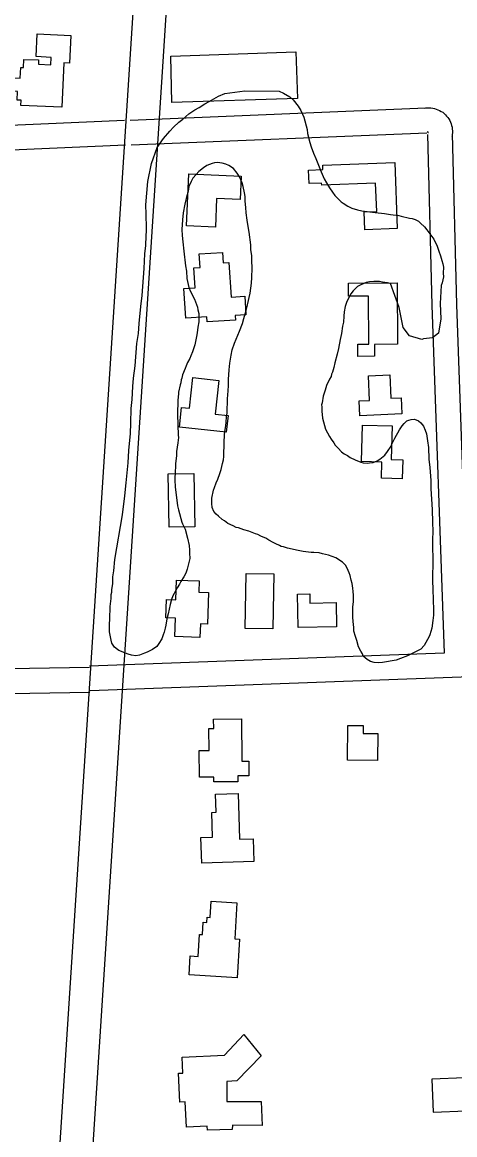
# Model space of a CAD drawing. Extents: x 3297716 to 3335574, y 688621 to 713991.
# Drawn here: x 3326609 to 3327134, y 700964 to 702315 of the extents above; entities that cross this region are included whole.
import ezdxf

# ---------------------------------------------------------------- set-up
doc = ezdxf.new("R2010")
doc.units = 0
for name, color, linetype in [('V-BLDG-OTLN', 7, 'Continuous'), ('V-ROAD-CNTR', 7, 'Continuous'), ('V-SITE-VEGE', 7, 'Continuous')]:
    doc.layers.add(name, color=color, linetype=linetype)

msp = doc.modelspace()

# ---------------------------------------------------------------- linework, layer by layer
at = {"layer": 'V-BLDG-OTLN'}
for points in [[(3326668.3, 702298.6), (3326666.8, 702264.8), (3326659.8, 702265.2), (3326657.3, 702211.3), (3326607.8, 702213.5), (3326608.1, 702219.8), (3326603.2, 702220), (3326603.7, 702230.5), (3326587.5, 702231.2), (3326588.2, 702247.3), (3326607, 702246.5), (3326607.6, 702259.8), (3326610.8, 702259.6), (3326611.2, 702269.5), (3326629.2, 702268.7), (3326629, 702263.5), (3326644.2, 702262.9), (3326644.6, 702271.9), (3326626.1, 702272.8), (3326627.4, 702300.5)], [(3326789.6, 702273.5), (3326941.1, 702278.5), (3326943, 702222.1), (3326790.6, 702217)], [(3327060.9, 702144.4), (3327063.8, 702064.3), (3327024.7, 702062.8), (3327023.9, 702084.3), (3327039, 702084.8), (3327037.7, 702119.1), (3326972.4, 702116.7), (3326972.3, 702119.4), (3326957, 702118.9), (3326956.4, 702135.1), (3326973.8, 702135.8), (3326973.6, 702141.2)], [(3326843.5, 702065.9), (3326808.5, 702067.5), (3326811.3, 702130.5), (3326874.8, 702127.7), (3326873.5, 702099.5), (3326845, 702100.8)], [(3326859.9, 702022.8), (3326862.5, 701981), (3326879, 701982.1), (3326880.4, 701959.6), (3326867.4, 701958.8), (3326867.7, 701953), (3326833.5, 701950.9), (3326833.1, 701957.2), (3326807.6, 701955.6), (3326805.4, 701991.4), (3326818.9, 701992.3), (3326817.4, 702016.3), (3326824.9, 702016.8), (3326823.9, 702033.5), (3326852.1, 702035.2), (3326852.9, 702022.4)], [(3327029.3, 701924), (3327029.2, 701982.2), (3327004.8, 701982.2), (3327004.8, 701998), (3327063.9, 701998.1), (3327064.1, 701923.7), (3327036.2, 701923.6), (3327036.2, 701909.1), (3327016.2, 701909), (3327016.2, 701924)], [(3326847.8, 701879.8), (3326843.2, 701838.9), (3326858.9, 701837.2), (3326856.7, 701817), (3326799.9, 701823.3), (3326802.5, 701847), (3326812, 701846), (3326816.1, 701883.3)], [(3327028.9, 701885.3), (3327055, 701886.5), (3327056.3, 701858.2), (3327068.7, 701858.8), (3327069.6, 701839.4), (3327018.7, 701836.9), (3327017.9, 701854.9), (3327030.3, 701855.5)], [(3327020.5, 701781.5), (3327021.7, 701825.6), (3327057.6, 701824.6), (3327056.5, 701783.9), (3327070.7, 701783.5), (3327070, 701760.5), (3327044.7, 701761.2), (3327045.2, 701780.8)], [(3326817.5, 701766.8), (3326818.6, 701702.3), (3326787.5, 701701.8), (3326786.4, 701766.3)], [(3326914.4, 701645.1), (3326913.2, 701578.4), (3326879.6, 701579), (3326880.8, 701645.7)], [(3326835.2, 701622.4), (3326833.8, 701584.2), (3326825.4, 701584.5), (3326824.8, 701567.9), (3326794.5, 701569), (3326795.3, 701591.5), (3326783.4, 701591.9), (3326784.2, 701614), (3326795.6, 701613.6), (3326796.4, 701637.5), (3326824, 701636.5), (3326823.5, 701622.8)], [(3326958.1, 701609.7), (3326989.9, 701610.2), (3326990.4, 701581), (3326943.8, 701580.2), (3326943.1, 701620.5), (3326957.9, 701620.7)], [(3326835.8, 701430.8), (3326835.6, 701457.6), (3326841.5, 701457.6), (3326841.4, 701468.8), (3326875.2, 701469), (3326875.6, 701417.7), (3326884.1, 701417.7), (3326884.2, 701400), (3326870.9, 701399.9), (3326870.9, 701392.8), (3326841.8, 701392.6), (3326841.7, 701398.5), (3326824.1, 701398.4), (3326823.9, 701430.7)], [(3327040, 701418.5), (3327003.7, 701418.9), (3327004.1, 701461.1), (3327022.8, 701460.9), (3327022.7, 701451.4), (3327040.4, 701451.2)], [(3326890.2, 701296.2), (3326827, 701294.2), (3326826, 701325), (3326840.1, 701325.4), (3326839.1, 701355.6), (3326844.5, 701355.8), (3326843.8, 701377.8), (3326871, 701378.6), (3326872.8, 701323.1), (3326889.3, 701323.7)], [(3326869.6, 701246), (3326866.9, 701202), (3326872.9, 701201.6), (3326870, 701154.9), (3326811.6, 701158.6), (3326813, 701181.4), (3326822.6, 701180.8), (3326824.3, 701207.6), (3326827.8, 701207.3), (3326828.8, 701222.5), (3326833, 701222.2), (3326833.4, 701228.3), (3326837.1, 701228.1), (3326838.4, 701248)], [(3326808.5, 700973.8), (3326807, 701004.2), (3326800.5, 701003.9), (3326798.8, 701039), (3326804.2, 701039.2), (3326803.3, 701058.7), (3326854.4, 701061.2), (3326877.9, 701086.1), (3326898.9, 701060.4), (3326869.5, 701029.9), (3326857.2, 701029.1), (3326857.4, 701004.6), (3326898.8, 701005), (3326900.3, 700975.5), (3326864.4, 700975.9), (3326863.9, 700970.9), (3326833.9, 700969.9), (3326833.6, 700975)], [(3327147.5, 700993.6), (3327145.7, 701033.6), (3327105.7, 701031.8), (3327107.5, 700991.9)]]:
    msp.add_lwpolyline(points, close=True, dxfattribs=at)
at = {"layer": 'V-ROAD-CNTR'}
for points in [[(3326778.6, 702806.3), (3326750.7, 702439.2), (3326628.8, 700547.9)], [(3326818.5, 702803.2), (3326790.6, 702436.4), (3326668.7, 700545.3)], [(3326740.1, 702195.8), (3327098.4, 702210.5)], [(3327096.7, 702210.3), (3327098.3, 702210.6), (3327100.5, 702210.7), (3327102.6, 702210.8), (3327104.8, 702210.6), (3327107, 702210.3), (3327109.1, 702209.8), (3327111.2, 702209.2), (3327113.3, 702208.4), (3327115.3, 702207.5), (3327117.2, 702206.4), (3327119, 702205.2), (3327120.7, 702203.8), (3327122.3, 702202.3), (3327123.8, 702200.7), (3327125.2, 702199), (3327126.4, 702197.2), (3327127.5, 702195.3), (3327128.5, 702193.3), (3327129.3, 702191.3), (3327129.9, 702189.2), (3327130.4, 702187), (3327130.7, 702184.9), (3327130.9, 702182.7), (3327130.8, 702180.5), (3327130.7, 702178.3), (3327130.4, 702176.3), (3327130.2, 702175.6)], [(3326354.9, 702179.1), (3326733.4, 702195.7)], [(3326741.3, 702165.8), (3327099.7, 702180.5)], [(3327101.4, 702180.7), (3327101.9, 702180.8), (3327101.8, 702180.8), (3327101.8, 702180.8), (3327101.7, 702180.8), (3327101.6, 702180.8), (3327101.6, 702180.8), (3327101.5, 702180.8), (3327101.4, 702180.8), (3327101.4, 702180.9), (3327101.3, 702180.9), (3327101.2, 702180.9), (3327101.2, 702181), (3327101.1, 702181), (3327101.1, 702181.1), (3327101, 702181.1), (3327101, 702181.2), (3327101, 702181.3), (3327100.9, 702181.3), (3327100.9, 702181.4), (3327100.9, 702181.5), (3327100.9, 702181.5), (3327100.9, 702181.6), (3327100.9, 702181.7), (3327100.9, 702181.7), (3327100.9, 702181.8), (3327100.8, 702181.7), (3327100.9, 702181.7)], [(3327100.5, 702178.3), (3327105.9, 701971.1), (3327120.7, 701548.9)], [(3327130.5, 702179), (3327135.9, 701972), (3327150.7, 701550)], [(3326356.2, 702149.1), (3326734.7, 702165.7)], [(3327120.7, 701548.9), (3326690.8, 701533.2)], [(3326230.7, 701524), (3326691, 701531.7)], [(3327251.4, 701523.7), (3326691.9, 701503.2)], [(3326231.2, 701494), (3326691.5, 701501.7)]]:
    msp.add_lwpolyline(points, dxfattribs=at)
at = {"layer": 'V-SITE-VEGE'}
for points in [[(3326737.7, 701779.8), (3326738.7, 701795), (3326740.5, 701815.3), (3326741, 701827.8), (3326741.6, 701845.7), (3326742.5, 701856.6), (3326743.5, 701872.6), (3326744.4, 701882.4), (3326746.1, 701897.6), (3326748.3, 701924.5), (3326750.4, 701936.6), (3326751.3, 701949), (3326753.1, 701969.7), (3326754.8, 701983), (3326757.2, 702015.7), (3326758.1, 702033.3), (3326759, 702043.4), (3326759.6, 702055.5), (3326760, 702061.4), (3326760.1, 702070.7), (3326759.8, 702075.4), (3326759.8, 702081.7), (3326759.2, 702093), (3326761.8, 702121.4), (3326766.1, 702143), (3326772.8, 702162.7), (3326780.8, 702173.5), (3326788.3, 702182.4), (3326792.6, 702187.1), (3326799.3, 702193.2), (3326804.1, 702197.1), (3326811.2, 702203.3), (3326818.6, 702208.2), (3326823.7, 702210.9), (3326830.8, 702215.5), (3326835.9, 702218.2), (3326847.3, 702224.7), (3326855.1, 702228.1), (3326879, 702231.4), (3326920.8, 702230.9), (3326926.2, 702228.5), (3326933.6, 702223.8), (3326937.8, 702220.2), (3326944, 702212.7), (3326947, 702207.6), (3326950.8, 702199.4), (3326954.6, 702184.5), (3326955.3, 702179.4), (3326957.9, 702168.4), (3326959.4, 702163.4), (3326962.5, 702155.5), (3326965.1, 702149.2), (3326971.6, 702132.8), (3326975.4, 702124.5), (3326978.1, 702119.8), (3326981.9, 702113.5), (3326985.4, 702108.4), (3326988.4, 702104.1), (3326995.8, 702096.6), (3326998.5, 702095), (3327003.9, 702091.4), (3327008.9, 702089), (3327015.6, 702087), (3327021, 702085.8), (3327037, 702083.6), (3327048.3, 702082.3), (3327055.7, 702081.1), (3327065.8, 702079.8), (3327068.6, 702079), (3327078.7, 702076.9), (3327082.2, 702076.5), (3327085.7, 702075.3), (3327089.6, 702073.3), (3327092.3, 702070.5), (3327096.9, 702066.2), (3327100, 702062.7), (3327103.4, 702057.9), (3327108.1, 702051.2), (3327109.6, 702048.5), (3327111.9, 702043.8), (3327113, 702040.3), (3327114.5, 702036.7), (3327116.4, 702031.2), (3327117.9, 702025.4), (3327119, 702021.5), (3327119.8, 702017.2), (3327119.7, 702010.1), (3327120, 702005.4), (3327118.4, 701998.4), (3327117.2, 701994.9), (3327115.8, 701973.1), (3327116.7, 701954.7), (3327113.8, 701937.2), (3327106.7, 701931.4), (3327095.8, 701930.3), (3327093.8, 701929.6), (3327078.7, 701934.1), (3327071.3, 701943.9), (3327066.1, 701968.2), (3327055.6, 701997.6), (3327052, 701998.4)], [(3326962.9, 701671.1), (3326959.8, 701671.2), (3326949.7, 701672.4), (3326943.8, 701673.3), (3326931, 701676.2), (3326925.9, 701677.8), (3326923.2, 701678.2), (3326921.3, 701679.4), (3326916.6, 701681.4), (3326913.5, 701683), (3326908.1, 701686.2), (3326904.6, 701688.6), (3326901.5, 701689.8), (3326898.7, 701691), (3326894.9, 701693), (3326892.1, 701693.8), (3326884, 701697), (3326878.1, 701698.6), (3326871.5, 701701), (3326868.8, 701701.4), (3326864.9, 701703.4), (3326858.7, 701706.2), (3326854.5, 701709.4), (3326851.7, 701711), (3326847.1, 701715), (3326844.4, 701717.7), (3326841.7, 701720.9), (3326839.8, 701725.6), (3326839.1, 701730.3), (3326839.1, 701736.9), (3326841.2, 701746.6), (3326842.4, 701749.8), (3326844.4, 701755.6), (3326846.4, 701760.2), (3326848.8, 701766.9), (3326850.5, 701771.9), (3326852.1, 701778.9), (3326853.3, 701783.6), (3326853.8, 701787.5), (3326854, 701805), (3326854.4, 701813.6), (3326854.9, 701817.9), (3326856.1, 701824.9), (3326856.6, 701829.2), (3326857, 701835.5), (3326857.9, 701840.1), (3326858.1, 701858.1), (3326858.5, 701862), (3326859.4, 701873.3), (3326859.5, 701881.1), (3326860.4, 701892.8), (3326860.9, 701900.6), (3326862.5, 701910.7), (3326863.8, 701917), (3326866.6, 701925.1), (3326872.6, 701939.5), (3326876.2, 701948.8), (3326877.9, 701955.1), (3326880.7, 701964.8), (3326882.3, 701971.4), (3326885.6, 701985.8), (3326887.3, 701997.9), (3326887.8, 702004.9), (3326887.9, 702016.2), (3326887.6, 702025.2), (3326887.7, 702031.1), (3326886.6, 702038.9), (3326886.3, 702044.3), (3326884.5, 702059.6), (3326883, 702069), (3326881.9, 702074.4), (3326880.9, 702083.4), (3326880.5, 702089.7), (3326879.8, 702097.5), (3326879.5, 702103), (3326878.8, 702107.7), (3326877.3, 702115.1), (3326875.8, 702119.8), (3326872.8, 702126.8), (3326870.1, 702131.2), (3326865.5, 702137.1), (3326860, 702140.7), (3326856.1, 702142.3), (3326851.9, 702143.5), (3326846, 702144.3), (3326842.5, 702144), (3326839.4, 702143.2), (3326833.1, 702140.6), (3326829.2, 702137.9), (3326823.6, 702133.2), (3326820.1, 702129.8), (3326816.1, 702125.1), (3326814.1, 702121.3), (3326811.3, 702115), (3326810.5, 702109.6), (3326808.1, 702100.6), (3326806.4, 702093.6), (3326804.4, 702083.1), (3326803.5, 702074.9), (3326803, 702063.2), (3326803.3, 702055.8)], [(3326803.3, 702055.8), (3326804, 702048), (3326805.4, 702036.7), (3326807.2, 702019.1), (3326808.3, 702012.4), (3326808.9, 702003.4), (3326811.5, 701992.5), (3326813.4, 701987.8), (3326818, 701978.4), (3326821.8, 701968.9), (3326822.2, 701965.4), (3326823.3, 701961.1), (3326823.6, 701954.5), (3326823.6, 701951), (3326822.3, 701944.4), (3326821.5, 701937.7), (3326820.6, 701933.1), (3326818.6, 701922.9), (3326815.7, 701914.4), (3326813.7, 701909.7), (3326812.5, 701906.6), (3326809.8, 701901.6), (3326808.1, 701897.7), (3326806.9, 701894.2), (3326803.7, 701886.8), (3326802.9, 701882.5), (3326802.1, 701880.6), (3326801.7, 701877.1), (3326800.9, 701874.7), (3326798.8, 701865.8), (3326798.8, 701863.4), (3326797.9, 701856), (3326797.7, 701838.5), (3326798.2, 701813.5), (3326798.6, 701810.7), (3326798.1, 701804.1), (3326796.5, 701793.6), (3326796.4, 701788.9), (3326795.1, 701778.8), (3326795.1, 701774.1), (3326794.6, 701770.2), (3326794.5, 701759.3), (3326794.8, 701750.3), (3326795.9, 701740.9), (3326797.7, 701727.6), (3326798.8, 701722.9), (3326802.9, 701708), (3326803.7, 701705.7), (3326806.7, 701699.4), (3326809.7, 701688.4), (3326811.6, 701679.4), (3326812.3, 701674), (3326812.3, 701670.1), (3326812.6, 701663.8), (3326809.3, 701651), (3326807.7, 701645.9), (3326805.3, 701641.7), (3326801.7, 701635.8), (3326800.1, 701632.7), (3326797.3, 701628.1), (3326795.4, 701625), (3326791.8, 701618.4), (3326790.2, 701614.1), (3326788.5, 701607.9), (3326786.1, 701596.6), (3326784.8, 701590.4), (3326783.6, 701583), (3326782.7, 701579.1), (3326781.5, 701574.4), (3326780.3, 701571.3), (3326778.7, 701566.2), (3326775.1, 701560.4), (3326772.4, 701556.9), (3326767.2, 701553.5), (3326761, 701550), (3326757.4, 701548.9), (3326751.6, 701546.6), (3326747.2, 701545.5), (3326741.8, 701546.3), (3326737.9, 701547.6), (3326726.6, 701552), (3326724.7, 701553.2), (3326721.2, 701556.3), (3326718.1, 701561), (3326717, 701564.6), (3326715.2, 701574.7), (3326715.3, 701584.1), (3326715.7, 701590), (3326715.9, 701605.6), (3326717.2, 701615.3), (3326717.2, 701620), (3326718.1, 701622.7), (3326718.1, 701625.8), (3326719, 701633.6), (3326719, 701641.4), (3326720.3, 701648.8), (3326721.6, 701662.5), (3326730.8, 701716.6), (3326733.8, 701739.6), (3326735.5, 701755.6), (3326737.7, 701779.8)], [(3327052, 701998.4), (3327046.2, 701999.2), (3327042.3, 702000.1), (3327035.7, 702000.1), (3327030.2, 701999.4), (3327026.3, 701998.7), (3327020, 701996), (3327015.7, 701993.7), (3327010.6, 701988.7), (3327007.8, 701984.8), (3327004.6, 701979), (3327002.6, 701974.4), (3327001, 701969.7), (3326999.7, 701963.1), (3326999.3, 701958), (3326998.8, 701950.6), (3326997.6, 701945.5), (3326996.3, 701936.6), (3326994.7, 701929.6), (3326992.6, 701918.6), (3326991, 701911.6), (3326988.1, 701901.1), (3326986.9, 701895.7), (3326985.3, 701889.8), (3326984.1, 701887.5), (3326984, 701884.8), (3326981.7, 701881.3), (3326978.1, 701873.5), (3326976.4, 701868.1), (3326974, 701860.7), (3326973.1, 701852.5), (3326972.3, 701850.2), (3326972.7, 701847.8), (3326972.6, 701842.4)], [(3326972.6, 701842.4), (3326973.3, 701834.2), (3326974.4, 701829.5), (3326977.1, 701820.9), (3326981.7, 701811.8), (3326984, 701808.7), (3326987, 701804), (3326988.6, 701801.2), (3326992.4, 701797.7), (3326996.3, 701793.3), (3326999.8, 701790.9), (3327003.7, 701788.6), (3327006.8, 701786.2), (3327013, 701783.4), (3327020, 701780.6), (3327022.7, 701779.8), (3327027.8, 701779.3), (3327030.5, 701779.7), (3327034.8, 701780.4), (3327039.5, 701782.3), (3327043, 701784.2), (3327048.9, 701789.2), (3327052.1, 701793.5), (3327056.5, 701800.1), (3327057.3, 701802.4), (3327060.9, 701809.8), (3327066.5, 701819.9), (3327070, 701824.9), (3327072.4, 701827.6), (3327075.6, 701830.7), (3327077.9, 701831.8), (3327081, 701832.6), (3327084.9, 701832.9), (3327089.6, 701830.9), (3327092.7, 701828.5), (3327094.2, 701826.2), (3327095.8, 701824.2), (3327097.7, 701819.5), (3327099.2, 701815.2), (3327100.7, 701806.6), (3327101.7, 701798.4), (3327102.4, 701784.3), (3327103.4, 701774.2), (3327104.8, 701758.5), (3327104.7, 701748.4), (3327106.4, 701723.4), (3327106.6, 701707.4), (3327107.2, 701696.8), (3327106.7, 701686.3), (3327107.2, 701654.7), (3327106.7, 701645.3), (3327106.6, 701637.1), (3327107.2, 701626.2), (3327107.5, 701614.1), (3327107.5, 701610.6), (3327107.8, 701604.3), (3327107.7, 701595), (3327107.2, 701588.7), (3327105.9, 701579.4), (3327103.5, 701571.2), (3327102.7, 701568.9), (3327096.7, 701558), (3327092.4, 701553.8), (3327088.5, 701551.9), (3327081.4, 701548), (3327076.3, 701545.7), (3327067.7, 701542.3), (3327062.6, 701540.4), (3327046.1, 701537.5), (3327041.8, 701537.2), (3327036, 701537.6), (3327031.7, 701538.8), (3327027.4, 701541.2), (3327022.8, 701545.2), (3327021.7, 701547.9), (3327019.7, 701551.1), (3327017.1, 701556.6), (3327014.8, 701564.4), (3327013.3, 701569.1), (3327011.4, 701575.7), (3327011.5, 701580), (3327010.4, 701587.1), (3327010.1, 701592.5), (3327010.2, 701605), (3327011.1, 701611.3), (3327011.1, 701619.1), (3327010.4, 701623.8), (3327010.1, 701627.7), (3327009.3, 701633.5), (3327008.2, 701637.4), (3327006.7, 701643.3), (3327005.6, 701646.5), (3327003.3, 701651.9), (3327001.4, 701655.5), (3326997.5, 701659.4), (3326989.4, 701664.6), (3326985.1, 701666.2), (3326980.5, 701667.8), (3326973.4, 701669.5), (3326969.2, 701670.7), (3326962.9, 701671.1)]]:
    msp.add_lwpolyline(points, dxfattribs=at)

doc.saveas('drawing.dxf')
